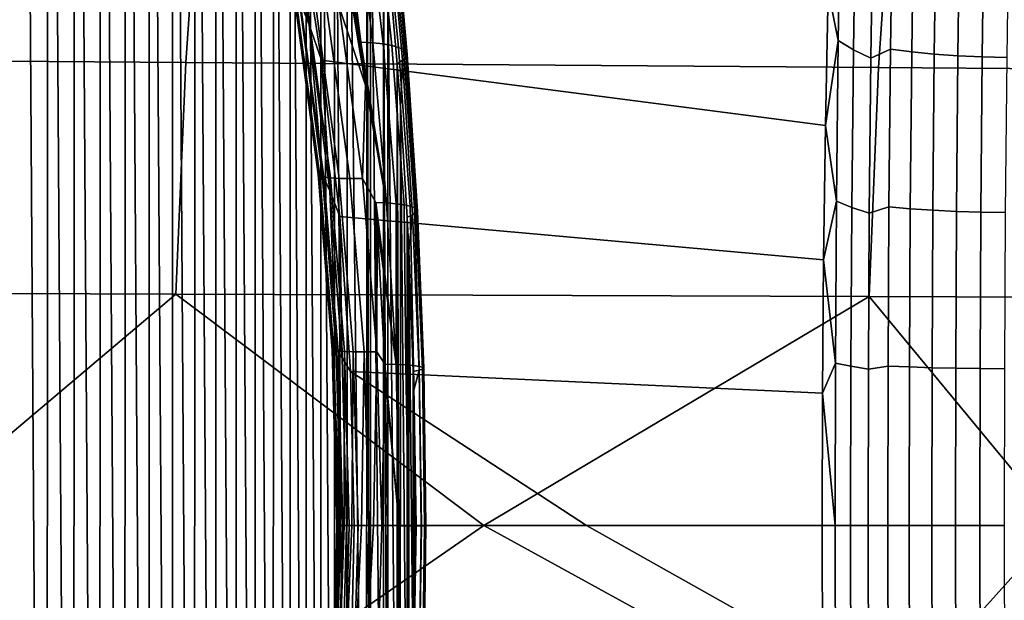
# Model space of a CAD drawing. Header units: metres. Extents: x -240 to 45, y -77 to 27.
# Tile 370 of 656: x -188.46 to -185.96, y -0.19 to 1.28. Entities that reach past the tile are written whole.
import ezdxf

# ---------------------------------------------------------------- set-up
doc = ezdxf.new("R2010")
doc.units = ezdxf.units.M
doc.layers.add('solid_102011X2', color=7, linetype='CONTINUOUS')

msp = doc.modelspace()

# ---------------------------------------------------------------- linework, layer by layer
at = {"layer": 'solid_102011X2'}
for points in [[(-188.533508, 0.326325, 284.226562), (-188.530106, 5.499631, 284.23407), (-188.458008, 5.349318, 284.393646), (-188.528702, 0.000008, 284.237183)], [(-188.528702, 0.000008, 284.237183), (-188.458008, 5.349318, 284.393646), (-188.388229, -5.194101, 284.548065), (-188.458344, -5.350039, 284.392883)], [(-188.458008, 5.349318, 284.393646), (-188.387894, 5.193332, 284.548798), (-188.388229, -5.194101, 284.548065)], [(-188.387894, 5.193332, 284.548798), (-188.32019, -5.032676, 284.698608), (-188.388229, -5.194101, 284.548065)], [(-188.387894, 5.193332, 284.548798), (-188.319855, 5.031857, 284.699341), (-188.32019, -5.032676, 284.698608)], [(-188.319855, 5.031857, 284.699341), (-188.254303, -4.865887, 284.844421), (-188.32019, -5.032676, 284.698608)], [(-188.319855, 5.031857, 284.699341), (-188.253967, 4.86502, 284.845154), (-188.254303, -4.865887, 284.844421)], [(-188.253967, 4.86502, 284.845154), (-188.190628, -4.693917, 284.985321), (-188.254303, -4.865887, 284.844421)], [(-188.253967, 4.86502, 284.845154), (-188.190292, 4.692999, 284.986053), (-188.190628, -4.693917, 284.985321)], [(-188.190292, 4.692999, 284.986053), (-188.129272, -4.517029, 285.121094), (-188.190628, -4.693917, 284.985321)], [(-188.190292, 4.692999, 284.986053), (-188.128952, 4.516061, 285.121826), (-188.129272, -4.517029, 285.121094)], [(-188.128952, 4.516061, 285.121826), (-188.070297, -4.335388, 285.251587), (-188.129272, -4.517029, 285.121094)], [(-188.128952, 4.516061, 285.121826), (-188.069977, 4.334367, 285.252289), (-188.070297, -4.335388, 285.251587)], [(-188.069977, 4.334367, 285.252289), (-188.013824, -4.149368, 285.376556), (-188.070297, -4.335388, 285.251587)], [(-188.069977, 4.334367, 285.252289), (-188.013504, 4.148294, 285.377258), (-188.013824, -4.149368, 285.376556)], [(-188.013504, 4.148294, 285.377258), (-187.959869, -3.959072, 285.495972), (-188.013824, -4.149368, 285.376556)], [(-188.013504, 4.148294, 285.377258), (-187.959564, 3.957943, 285.496643), (-187.959869, -3.959072, 285.495972)], [(-187.959564, 3.957943, 285.496643), (-187.908554, -3.764963, 285.609528), (-187.959869, -3.959072, 285.495972)], [(-187.959564, 3.957943, 285.496643), (-187.908249, 3.763779, 285.610199), (-187.908554, -3.764963, 285.609528)], [(-187.908249, 3.763779, 285.610199), (-187.859894, -3.56711, 285.717194), (-187.908554, -3.764963, 285.609528)], [(-187.908249, 3.763779, 285.610199), (-187.859589, 3.565869, 285.717865), (-187.859894, -3.56711, 285.717194)], [(-187.859589, 3.565869, 285.717865), (-187.81398, -3.366022, 285.818817), (-187.859894, -3.56711, 285.717194)], [(-187.859589, 3.565869, 285.717865), (-187.81369, 3.364723, 285.819458), (-187.81398, -3.366022, 285.818817)], [(-187.81369, 3.364723, 285.819458), (-187.770813, -3.16177, 285.914307), (-187.81398, -3.366022, 285.818817)], [(-187.81369, 3.364723, 285.819458), (-187.770538, 3.160412, 285.914917), (-187.770813, -3.16177, 285.914307)], [(-187.770538, 3.160412, 285.914917), (-187.730484, -2.954859, 286.003571), (-187.770813, -3.16177, 285.914307)], [(-187.770538, 3.160412, 285.914917), (-187.730225, 2.95344, 286.00415), (-187.730484, -2.954859, 286.003571)], [(-187.730225, 2.95344, 286.00415), (-187.692993, -2.745402, 286.086548), (-187.730484, -2.954859, 286.003571)], [(-187.730225, 2.95344, 286.00415), (-187.692734, 2.74392, 286.087097), (-187.692993, -2.745402, 286.086548)], [(-187.692734, 2.74392, 286.087097), (-187.658386, -2.53395, 286.163116), (-187.692993, -2.745402, 286.086548)], [(-187.692734, 2.74392, 286.087097), (-187.658142, 2.532405, 286.163635), (-187.658386, -2.53395, 286.163116)], [(-187.658142, 2.532405, 286.163635), (-187.626648, -2.320381, 286.233337), (-187.658386, -2.53395, 286.163116)], [(-187.658142, 2.532405, 286.163635), (-187.626434, 2.318772, 286.233826), (-187.626648, -2.320381, 286.233337)], [(-187.626434, 2.318772, 286.233826), (-187.57663, -1.941113, 286.344025), (-187.626648, -2.320381, 286.233337)], [(-187.626434, 2.318772, 286.233826), (-187.576294, 1.938231, 286.344788), (-187.57663, -1.941113, 286.344025)], [(-187.576294, 1.938231, 286.344788), (-187.567062, -1.862123, 286.365173), (-187.57663, -1.941113, 286.344025)], [(-187.576294, 1.938231, 286.344788), (-187.566849, 1.860206, 286.365662), (-187.567062, -1.862123, 286.365173)], [(-187.566849, 1.860206, 286.365662), (-187.533783, -1.559045, 286.438843), (-187.567062, -1.862123, 286.365173)], [(-187.566849, 1.860206, 286.365662), (-187.533539, 1.556417, 286.439392), (-187.533783, -1.559045, 286.438843)], [(-187.995407, 1.762239, 338.326569), (-189.735855, 1.78193, 336.80722), (-189.777893, 1.189288, 336.84787), (-188.036407, 1.176144, 338.367218)], [(-186.235977, 1.742731, 339.826538), (-187.995407, 1.762239, 338.326569), (-188.036407, 1.176144, 338.367218), (-186.27597, 1.163123, 339.867249)], [(-184.458344, 1.723413, 341.306091), (-186.235977, 1.742731, 339.826538), (-186.27597, 1.163123, 339.867249), (-184.49733, 1.150229, 341.346832)], [(-187.722885, 1.272202, 287.322479), (-187.795486, 1.689498, 287.267029), (-187.732224, 1.440238, 287.341034)], [(-187.747894, 1.336745, 287.266785), (-187.795486, 1.689498, 287.267029), (-187.722885, 1.272202, 287.322479)], [(-187.591156, 1.227566, 286.871613), (-187.642548, 1.629411, 286.803101), (-187.632889, 1.561541, 286.815979)], [(-187.609573, 1.628577, 286.77713), (-187.642548, 1.629411, 286.803101), (-187.591156, 1.227566, 286.871613), (-187.561157, 1.226438, 286.845032)], [(-187.561157, 1.226438, 286.845032), (-187.534805, 1.223297, 286.814911), (-187.580246, 1.624849, 286.747223), (-187.609573, 1.628577, 286.77713)], [(-186.404083, 1.359523, 289.8685), (-186.371429, 1.635622, 289.982056), (-186.378204, 1.232376, 289.887817)], [(-186.339767, 1.208589, 289.933044), (-186.378204, 1.232376, 289.887817), (-186.371429, 1.635622, 289.982056), (-186.333511, 1.604253, 290.024719)], [(-187.534805, 1.223297, 286.814911), (-187.512726, 1.219279, 286.781647), (-187.555389, 1.619854, 286.713715), (-187.580246, 1.624849, 286.747223)], [(-187.512726, 1.219279, 286.781647), (-187.4953, 1.214458, 286.745819), (-187.535461, 1.61369, 286.677216), (-187.555389, 1.619854, 286.713715)], [(-187.4953, 1.214458, 286.745819), (-187.482834, 1.208919, 286.708069), (-187.520889, 1.60648, 286.638458), (-187.535461, 1.61369, 286.677216)], [(-187.482834, 1.208919, 286.708069), (-187.475555, 1.202762, 286.669067), (-187.511932, 1.598363, 286.598206), (-187.520889, 1.60648, 286.638458)], [(-186.295502, 1.187027, 289.97345), (-186.339767, 1.208589, 289.933044), (-186.333511, 1.604253, 290.024719), (-186.289703, 1.575789, 290.062836)], [(-186.239716, 1.606412, 290.110657), (-186.245575, 1.210411, 290.016785), (-186.295502, 1.187027, 289.97345), (-186.289703, 1.575789, 290.062836)], [(-186.186096, 1.597413, 290.141266), (-186.191711, 1.20367, 290.047546), (-186.245575, 1.210411, 290.016785), (-186.239716, 1.606412, 290.110657)], [(-187.476974, 1.189044, 286.590179), (-187.485657, 1.181727, 286.551697), (-187.519974, 1.570243, 286.476379), (-187.511475, 1.580065, 286.516357)], [(-187.475555, 1.202762, 286.669067), (-187.473587, 1.196097, 286.629547), (-187.508759, 1.5895, 286.55722), (-187.511932, 1.598363, 286.598206)], [(-187.473587, 1.196097, 286.629547), (-187.476974, 1.189044, 286.590179), (-187.511475, 1.580065, 286.516357), (-187.508759, 1.5895, 286.55722)], [(-186.128922, 1.589435, 290.164948), (-186.134338, 1.197712, 290.071381), (-186.191711, 1.20367, 290.047546), (-186.186096, 1.597413, 290.141266)], [(-186.069092, 1.583346, 290.18158), (-186.074371, 1.193197, 290.088013), (-186.134338, 1.197712, 290.071381), (-186.128922, 1.589435, 290.164948)], [(-186.007538, 1.57924, 290.190887), (-186.012726, 1.190195, 290.097168), (-186.074371, 1.193197, 290.088013), (-186.069092, 1.583346, 290.18158)], [(-185.94519, 1.577182, 290.192719), (-185.950363, 1.188752, 290.098755), (-186.012726, 1.190195, 290.097168), (-186.007538, 1.57924, 290.190887)], [(-187.64975, 1.541887, 286.834412), (-187.591156, 1.227566, 286.871613), (-187.632889, 1.561541, 286.815979)], [(-187.533539, 1.556417, 286.439392), (-187.522919, -1.44815, 286.462891), (-187.533783, -1.559045, 286.438843)], [(-187.533539, 1.556417, 286.439392), (-187.522781, 1.446547, 286.463196), (-187.522919, -1.44815, 286.462891)], [(-187.485657, 1.181727, 286.551697), (-187.499084, 1.171781, 286.515656), (-187.522781, 1.446547, 286.463196), (-187.519974, 1.570243, 286.476379)], [(-187.64975, 1.541887, 286.834412), (-187.583847, 1.159431, 286.881348), (-187.591156, 1.227566, 286.871613)], [(-187.64975, 1.541887, 286.834412), (-187.579681, 1.11868, 286.886932), (-187.583847, 1.159431, 286.881348)], [(-187.64653, 1.317766, 286.897949), (-187.579681, 1.11868, 286.886932), (-187.64975, 1.541887, 286.834412)], [(-187.722885, 1.272202, 287.322479), (-187.732224, 1.440238, 287.341034), (-187.69162, 1.181812, 287.373413)], [(-186.410828, 1.016197, 289.799255), (-187.69162, 1.181812, 287.373413), (-187.732224, 1.440238, 287.341034), (-186.404083, 1.359523, 289.8685)], [(-187.522781, 1.446547, 286.463196), (-187.499252, -1.174114, 286.515289), (-187.522919, -1.44815, 286.462891)], [(-187.522781, 1.446547, 286.463196), (-187.499084, 1.171781, 286.515656), (-187.499252, -1.174114, 286.515289)], [(-186.410828, 1.016197, 289.799255), (-186.404083, 1.359523, 289.8685), (-186.378204, 1.232376, 289.887817)], [(-187.759247, 1.333556, 287.167389), (-187.750778, 1.297543, 287.221863), (-187.695236, 0.867529, 287.263428), (-187.700073, 0.891823, 287.211548)], [(-187.695709, 0.888166, 287.161987), (-187.754868, 1.328042, 287.118011), (-187.759247, 1.333556, 287.167389), (-187.700073, 0.891823, 287.211548)], [(-187.685242, 0.885237, 287.113312), (-187.744431, 1.323608, 287.069458), (-187.754868, 1.328042, 287.118011), (-187.695709, 0.888166, 287.161987)], [(-187.695236, 0.867529, 287.263428), (-187.750778, 1.297543, 287.221863), (-187.747894, 1.336745, 287.266785), (-187.689499, 0.893873, 287.31076)], [(-187.689499, 0.893873, 287.31076), (-187.747894, 1.336745, 287.266785), (-187.722885, 1.272202, 287.322479)], [(-187.668808, 0.883084, 287.066284), (-187.728073, 1.320321, 287.02243), (-187.744431, 1.323608, 287.069458), (-187.685242, 0.885237, 287.113312)], [(-187.646698, 0.881739, 287.021576), (-187.706055, 1.318234, 286.977722), (-187.728073, 1.320321, 287.02243), (-187.668808, 0.883084, 287.066284)], [(-187.619232, 0.881223, 286.97995), (-187.678741, 1.317378, 286.936005), (-187.706055, 1.318234, 286.977722), (-187.646698, 0.881739, 287.021576)], [(-187.678741, 1.317378, 286.936005), (-187.619232, 0.881223, 286.97995), (-187.586838, 0.881544, 286.942047), (-187.64653, 1.317766, 286.897949)], [(-187.64653, 1.317766, 286.897949), (-187.586838, 0.881544, 286.942047), (-187.579681, 1.11868, 286.886932)], [(-187.670486, 0.850406, 287.362061), (-187.722885, 1.272202, 287.322479), (-187.69162, 1.181812, 287.373413)], [(-187.689499, 0.893873, 287.31076), (-187.722885, 1.272202, 287.322479), (-187.670486, 0.850406, 287.362061)], [(-187.525833, 0.819697, 286.894775), (-187.591156, 1.227566, 286.871613), (-187.583847, 1.159431, 286.881348)], [(-187.525833, 0.819697, 286.894775), (-187.561157, 1.226438, 286.845032), (-187.591156, 1.227566, 286.871613)], [(-187.525833, 0.819697, 286.894775), (-187.501663, 0.817441, 286.864594), (-187.534805, 1.223297, 286.814911), (-187.561157, 1.226438, 286.845032)], [(-186.410828, 1.016197, 289.799255), (-186.378204, 1.232376, 289.887817), (-186.382828, 0.824135, 289.819916)], [(-186.344025, 0.808154, 289.867035), (-186.382828, 0.824135, 289.819916), (-186.378204, 1.232376, 289.887817), (-186.339767, 1.208589, 289.933044)], [(-187.501663, 0.817441, 286.864594), (-187.481583, 0.814637, 286.831604), (-187.512726, 1.219279, 286.781647), (-187.534805, 1.223297, 286.814911)], [(-187.481583, 0.814637, 286.831604), (-187.465927, 0.811333, 286.796326), (-187.4953, 1.214458, 286.745819), (-187.512726, 1.219279, 286.781647)], [(-187.465927, 0.811333, 286.796326), (-187.454956, 0.807583, 286.759399), (-187.482834, 1.208919, 286.708069), (-187.4953, 1.214458, 286.745819)], [(-187.454956, 0.807583, 286.759399), (-187.448853, 0.80345, 286.721375), (-187.475555, 1.202762, 286.669067), (-187.482834, 1.208919, 286.708069)], [(-187.448853, 0.80345, 286.721375), (-187.447723, 0.799002, 286.682922), (-187.473587, 1.196097, 286.629547), (-187.475555, 1.202762, 286.669067)], [(-186.299423, 0.793679, 289.909058), (-186.344025, 0.808154, 289.867035), (-186.339767, 1.208589, 289.933044), (-186.295502, 1.187027, 289.97345)], [(-186.245575, 1.210411, 290.016785), (-186.249527, 0.80947, 289.949158), (-186.299423, 0.793679, 289.909058), (-186.295502, 1.187027, 289.97345)], [(-186.191711, 1.20367, 290.047546), (-186.19548, 0.804983, 289.980042), (-186.249527, 0.80947, 289.949158), (-186.245575, 1.210411, 290.016785)], [(-186.134338, 1.197712, 290.071381), (-186.137985, 0.801028, 290.003937), (-186.19548, 0.804983, 289.980042), (-186.191711, 1.20367, 290.047546)], [(-188.036407, 1.176144, 338.367218), (-189.777893, 1.189288, 336.84787), (-189.803131, 0.594806, 336.872253), (-188.061035, 0.588232, 338.391632)], [(-186.27597, 1.163123, 339.867249), (-188.036407, 1.176144, 338.367218), (-188.061035, 0.588232, 338.391632), (-186.299988, 0.58172, 339.891663)], [(-187.670486, 0.850406, 287.362061), (-187.69162, 1.181812, 287.373413), (-187.644989, 0.78529, 287.41037)], [(-186.415466, 0.674957, 289.750488), (-187.644989, 0.78529, 287.41037), (-187.69162, 1.181812, 287.373413), (-186.410828, 1.016197, 289.799255)], [(-187.485657, 1.181727, 286.551697), (-187.491013, 1.063331, 286.533478), (-187.499084, 1.171781, 286.515656)], [(-187.460358, 0.789466, 286.607269), (-187.473663, 0.783165, 286.571869), (-187.491013, 1.063331, 286.533478), (-187.485657, 1.181727, 286.551697)], [(-187.451569, 0.794315, 286.644684), (-187.460358, 0.789466, 286.607269), (-187.485657, 1.181727, 286.551697), (-187.476974, 1.189044, 286.590179)], [(-187.447723, 0.799002, 286.682922), (-187.451569, 0.794315, 286.644684), (-187.476974, 1.189044, 286.590179), (-187.473587, 1.196097, 286.629547)], [(-186.074371, 1.193197, 290.088013), (-186.077911, 0.798047, 290.020538), (-186.137985, 0.801028, 290.003937), (-186.134338, 1.197712, 290.071381)], [(-186.012726, 1.190195, 290.097168), (-186.016205, 0.796086, 290.029602), (-186.077911, 0.798047, 290.020538), (-186.074371, 1.193197, 290.088013)], [(-185.950363, 1.188752, 290.098755), (-185.953842, 0.795177, 290.031006), (-186.016205, 0.796086, 290.029602), (-186.012726, 1.190195, 290.097168)], [(-187.525833, 0.819697, 286.894775), (-187.583847, 1.159431, 286.881348), (-187.579681, 1.11868, 286.886932)], [(-187.499084, 1.171781, 286.515656), (-187.491074, -1.064503, 286.533356), (-187.499252, -1.174114, 286.515289)], [(-187.499084, 1.171781, 286.515656), (-187.491013, 1.063331, 286.533478), (-187.491074, -1.064503, 286.533356)], [(-184.49733, 1.150229, 341.346832), (-186.27597, 1.163123, 339.867249), (-186.299988, 0.58172, 339.891663), (-184.520737, 0.57527, 341.371277)], [(-187.525833, 0.819697, 286.894775), (-187.579681, 1.11868, 286.886932), (-187.586838, 0.881544, 286.942047), (-187.553635, 0.820762, 286.921661)], [(-187.491013, 1.063331, 286.533478), (-187.47377, -0.785301, 286.571655), (-187.491074, -1.064503, 286.533356)], [(-187.491013, 1.063331, 286.533478), (-187.473663, 0.783165, 286.571869), (-187.47377, -0.785301, 286.571655)], [(-186.415466, 0.674957, 289.750488), (-186.410828, 1.016197, 289.799255), (-186.382828, 0.824135, 289.819916)], [(-187.700073, 0.891823, 287.211548), (-187.695236, 0.867529, 287.263428), (-187.66156, 0.434411, 287.288422), (-187.664169, 0.446633, 287.238068)], [(-187.659821, 0.444809, 287.188416), (-187.695709, 0.888166, 287.161987), (-187.700073, 0.891823, 287.211548), (-187.664169, 0.446633, 287.238068)], [(-187.649323, 0.443352, 287.139679), (-187.685242, 0.885237, 287.113312), (-187.695709, 0.888166, 287.161987), (-187.659821, 0.444809, 287.188416)], [(-187.66156, 0.434411, 287.288422), (-187.695236, 0.867529, 287.263428), (-187.689499, 0.893873, 287.31076), (-187.654083, 0.447642, 287.337158)], [(-187.654083, 0.447642, 287.337158), (-187.689499, 0.893873, 287.31076), (-187.670486, 0.850406, 287.362061)], [(-187.632858, 0.442286, 287.09259), (-187.668808, 0.883084, 287.066284), (-187.685242, 0.885237, 287.113312), (-187.649323, 0.443352, 287.139679)], [(-187.610672, 0.441627, 287.047943), (-187.646698, 0.881739, 287.021576), (-187.668808, 0.883084, 287.066284), (-187.632858, 0.442286, 287.09259)], [(-187.583099, 0.441385, 287.006378), (-187.619232, 0.881223, 286.97995), (-187.646698, 0.881739, 287.021576), (-187.610672, 0.441627, 287.047943)], [(-187.619232, 0.881223, 286.97995), (-187.583099, 0.441385, 287.006378), (-187.550598, 0.441563, 286.968567), (-187.586838, 0.881544, 286.942047)], [(-187.586838, 0.881544, 286.942047), (-187.550598, 0.441563, 286.968567), (-187.553635, 0.820762, 286.921661)], [(-187.638733, 0.425794, 287.385864), (-187.670486, 0.850406, 287.362061), (-187.644989, 0.78529, 287.41037)], [(-187.654083, 0.447642, 287.337158), (-187.670486, 0.850406, 287.362061), (-187.638733, 0.425794, 287.385864)], [(-187.550598, 0.441563, 286.968567), (-187.549759, 0.766745, 286.926849), (-187.553635, 0.820762, 286.921661)], [(-187.501556, 0.409597, 286.921997), (-187.553635, 0.820762, 286.921661), (-187.549759, 0.766745, 286.926849)], [(-187.501556, 0.409597, 286.921997), (-187.525833, 0.819697, 286.894775), (-187.553635, 0.820762, 286.921661)], [(-187.501556, 0.409597, 286.921997), (-187.501663, 0.817441, 286.864594), (-187.525833, 0.819697, 286.894775)], [(-187.501556, 0.409597, 286.921997), (-187.476883, 0.408236, 286.88797), (-187.481583, 0.814637, 286.831604), (-187.501663, 0.817441, 286.864594)], [(-187.476883, 0.408236, 286.88797), (-187.457214, 0.406557, 286.850861), (-187.465927, 0.811333, 286.796326), (-187.481583, 0.814637, 286.831604)], [(-187.457214, 0.406557, 286.850861), (-187.442932, 0.404591, 286.811371), (-187.454956, 0.807583, 286.759399), (-187.465927, 0.811333, 286.796326)], [(-187.442932, 0.404591, 286.811371), (-187.434311, 0.402378, 286.770294), (-187.448853, 0.80345, 286.721375), (-187.454956, 0.807583, 286.759399)], [(-187.434311, 0.402378, 286.770294), (-187.431519, 0.399961, 286.728394), (-187.447723, 0.799002, 286.682922), (-187.448853, 0.80345, 286.721375)], [(-186.415466, 0.674957, 289.750488), (-186.382828, 0.824135, 289.819916), (-186.385513, 0.412731, 289.778839)], [(-186.346481, 0.404708, 289.827087), (-186.385513, 0.412731, 289.778839), (-186.382828, 0.824135, 289.819916), (-186.344025, 0.808154, 289.867035)], [(-186.301697, 0.397445, 289.870117), (-186.346481, 0.404708, 289.827087), (-186.344025, 0.808154, 289.867035), (-186.299423, 0.793679, 289.909058)], [(-186.249527, 0.80947, 289.949158), (-186.251801, 0.405396, 289.908234), (-186.301697, 0.397445, 289.870117), (-186.299423, 0.793679, 289.909058)], [(-186.19548, 0.804983, 289.980042), (-186.197647, 0.403156, 289.939178), (-186.251801, 0.405396, 289.908234), (-186.249527, 0.80947, 289.949158)], [(-186.137985, 0.801028, 290.003937), (-186.14006, 0.401186, 289.963104), (-186.197647, 0.403156, 289.939178), (-186.19548, 0.804983, 289.980042)], [(-186.077911, 0.798047, 290.020538), (-186.079926, 0.399707, 289.979706), (-186.14006, 0.401186, 289.963104), (-186.137985, 0.801028, 290.003937)], [(-187.638733, 0.425794, 287.385864), (-187.644989, 0.78529, 287.41037), (-187.617249, 0.391106, 287.43222)], [(-186.418182, 0.336176, 289.721558), (-187.617249, 0.391106, 287.43222), (-187.644989, 0.78529, 287.41037), (-186.415466, 0.674957, 289.750488)], [(-187.473663, 0.783165, 286.571869), (-187.469437, -0.698976, 286.581268), (-187.47377, -0.785301, 286.571655)], [(-187.460358, 0.789466, 286.607269), (-187.469391, 0.697787, 286.58136), (-187.473663, 0.783165, 286.571869)], [(-187.473663, 0.783165, 286.571869), (-187.469391, 0.697787, 286.58136), (-187.469437, -0.698976, 286.581268)], [(-187.443558, 0.394709, 286.645569), (-187.458023, 0.391311, 286.606506), (-187.469391, 0.697787, 286.58136), (-187.460358, 0.789466, 286.607269)], [(-187.434631, 0.397388, 286.686554), (-187.443558, 0.394709, 286.645569), (-187.460358, 0.789466, 286.607269), (-187.451569, 0.794315, 286.644684)], [(-187.431519, 0.399961, 286.728394), (-187.434631, 0.397388, 286.686554), (-187.451569, 0.794315, 286.644684), (-187.447723, 0.799002, 286.682922)], [(-186.016205, 0.796086, 290.029602), (-186.018204, 0.398742, 289.988708), (-186.079926, 0.399707, 289.979706), (-186.077911, 0.798047, 290.020538)], [(-185.953842, 0.795177, 290.031006), (-185.955811, 0.398307, 289.98996), (-186.018204, 0.398742, 289.988708), (-186.016205, 0.796086, 290.029602)], [(-187.550598, 0.441563, 286.968567), (-187.530716, 0.410347, 286.95224), (-187.549759, 0.766745, 286.926849)], [(-187.501556, 0.409597, 286.921997), (-187.549759, 0.766745, 286.926849), (-187.530716, 0.410347, 286.95224)], [(-187.469391, 0.697787, 286.58136), (-187.458069, -0.393192, 286.606415), (-187.469437, -0.698976, 286.581268)], [(-187.469391, 0.697787, 286.58136), (-187.458023, 0.391311, 286.606506), (-187.458069, -0.393192, 286.606415)], [(-186.418182, 0.336176, 289.721558), (-186.415466, 0.674957, 289.750488), (-186.385513, 0.412731, 289.778839)], [(-188.061035, 0.588232, 338.391632), (-189.803131, 0.594806, 336.872253), (-188.757996, 0, 337.803375)], [(-188.061035, 0.588232, 338.391632), (-188.757996, 0, 337.803375), (-188.062271, -0.542371, 338.392853), (-187.278656, 0, 339.077545)], [(-186.299988, 0.58172, 339.891663), (-188.061035, 0.588232, 338.391632), (-187.278656, 0, 339.077545)], [(-186.299988, 0.58172, 339.891663), (-187.278656, 0, 339.077545), (-186.301178, -0.536366, 339.892883), (-185.819077, 0, 340.309906)], [(-184.520737, 0.57527, 341.371277), (-186.299988, 0.58172, 339.891663), (-185.819077, 0, 340.309906)], [(-187.66156, 0.434411, 287.288422), (-187.650162, 0.000061, 287.296783), (-187.650757, 0.00006, 287.290344), (-187.664169, 0.446633, 287.238068)], [(-187.664169, 0.446633, 287.238068), (-187.650757, 0.00006, 287.290344), (-187.652023, 0.000053, 287.246948)], [(-187.664169, 0.446633, 287.238068), (-187.652023, 0.000053, 287.246948), (-187.651718, 0.000052, 287.238373), (-187.659821, 0.444809, 287.188416)], [(-187.654083, 0.447642, 287.337158), (-187.642105, 0.000069, 287.346008), (-187.643051, 0.000068, 287.341797), (-187.66156, 0.434411, 287.288422)], [(-187.66156, 0.434411, 287.288422), (-187.643051, 0.000068, 287.341797), (-187.650162, 0.000061, 287.296783)], [(-187.659821, 0.444809, 287.188416), (-187.651718, 0.000052, 287.238373), (-187.647675, 0.000046, 287.197266)], [(-187.659821, 0.444809, 287.188416), (-187.647675, 0.000046, 287.197266), (-187.645935, 0.000045, 287.186676), (-187.649323, 0.443352, 287.139679)], [(-187.642105, 0.000069, 287.346008), (-187.654083, 0.447642, 287.337158), (-187.638733, 0.425794, 287.385864), (-187.627991, 0.000078, 287.393829)], [(-187.649323, 0.443352, 287.139679), (-187.645935, 0.000045, 287.186676), (-187.637177, 0.000039, 287.148499)], [(-187.649323, 0.443352, 287.139679), (-187.637177, 0.000039, 287.148499), (-187.633499, 0.000038, 287.136169), (-187.632858, 0.442286, 287.09259)], [(-187.617249, 0.391106, 287.43222), (-187.608047, 0.000087, 287.439484), (-187.627991, 0.000078, 287.393829), (-187.638733, 0.425794, 287.385864)], [(-187.632858, 0.442286, 287.09259), (-187.633499, 0.000038, 287.136169), (-187.620697, 0.000033, 287.10141)], [(-187.632858, 0.442286, 287.09259), (-187.620697, 0.000033, 287.10141), (-187.614609, 0.000031, 287.087738), (-187.610672, 0.441627, 287.047943)], [(-187.610672, 0.441627, 287.047943), (-187.614609, 0.000031, 287.087738), (-187.59848, 0.000027, 287.056763)], [(-187.610672, 0.441627, 287.047943), (-187.59848, 0.000027, 287.056763), (-187.5896, 0.000025, 287.042145), (-187.583099, 0.441385, 287.006378)], [(-187.583099, 0.441385, 287.006378), (-187.5896, 0.000025, 287.042145), (-187.570877, 0.000021, 287.015228)], [(-187.583099, 0.441385, 287.006378), (-187.570877, 0.000021, 287.015228), (-187.558884, 0.000019, 287.000183), (-187.550598, 0.441563, 286.968567)], [(-187.550598, 0.441563, 286.968567), (-187.558884, 0.000019, 287.000183), (-187.538315, 0.000016, 286.977448)], [(-187.550598, 0.441563, 286.968567), (-187.538315, 0.000016, 286.977448), (-187.530716, 0.410347, 286.95224)], [(-187.529648, 0.38059, 286.953674), (-187.530716, 0.410347, 286.95224), (-187.538315, 0.000016, 286.977448)], [(-187.494339, -0.000018, 286.932251), (-187.530716, 0.410347, 286.95224), (-187.529648, 0.38059, 286.953674)], [(-187.501556, 0.409597, 286.921997), (-187.530716, 0.410347, 286.95224), (-187.494339, -0.000018, 286.932251)], [(-187.476883, 0.408236, 286.88797), (-187.501556, 0.409597, 286.921997), (-187.494339, -0.000018, 286.932251), (-187.470184, -0.000018, 286.898315)], [(-187.457214, 0.406557, 286.850861), (-187.476883, 0.408236, 286.88797), (-187.470184, -0.000018, 286.898315), (-187.450958, -0.000016, 286.861328)], [(-187.442932, 0.404591, 286.811371), (-187.457214, 0.406557, 286.850861), (-187.450958, -0.000016, 286.861328), (-187.437042, -0.000014, 286.822021)], [(-187.434311, 0.402378, 286.770294), (-187.442932, 0.404591, 286.811371), (-187.437042, -0.000014, 286.822021), (-187.428696, -0.00001, 286.781189)], [(-187.431519, 0.399961, 286.728394), (-187.434311, 0.402378, 286.770294), (-187.428696, -0.00001, 286.781189), (-187.426117, -0.000006, 286.739594)], [(-186.418182, 0.336176, 289.721558), (-186.385513, 0.412731, 289.778839), (-186.386398, 0.000083, 289.764984)], [(-186.346481, 0.404708, 289.827087), (-186.34729, 0.000083, 289.813599), (-186.386398, 0.000083, 289.764984), (-186.385513, 0.412731, 289.778839)], [(-186.301697, 0.397445, 289.870117), (-186.302444, 0.000083, 289.856995), (-186.34729, 0.000083, 289.813599), (-186.346481, 0.404708, 289.827087)], [(-186.251801, 0.405396, 289.908234), (-186.252533, 0.000083, 289.89444), (-186.302444, 0.000083, 289.856995), (-186.301697, 0.397445, 289.870117)], [(-186.197647, 0.403156, 289.939178), (-186.198349, 0.000084, 289.925385), (-186.252533, 0.000083, 289.89444), (-186.251801, 0.405396, 289.908234)], [(-186.14006, 0.401186, 289.963104), (-186.140732, 0.000086, 289.949341), (-186.198349, 0.000084, 289.925385), (-186.197647, 0.403156, 289.939178)], [(-186.079926, 0.399707, 289.979706), (-186.080582, 0.000088, 289.965942), (-186.140732, 0.000086, 289.949341), (-186.14006, 0.401186, 289.963104)], [(-187.018127, 0.000086, 288.578156), (-187.608047, 0.000087, 287.439484), (-187.617249, 0.391106, 287.43222)], [(-187.018127, 0.000086, 288.578156), (-187.617249, 0.391106, 287.43222), (-186.418182, 0.336176, 289.721558), (-186.419113, 0.000084, 289.711914)], [(-187.529648, 0.38059, 286.953674), (-187.538315, 0.000016, 286.977448), (-187.52298, 0.000014, 286.962555)], [(-187.494339, -0.000018, 286.932251), (-187.529648, 0.38059, 286.953674), (-187.52298, 0.000014, 286.962555)], [(-187.458023, 0.391311, 286.606506), (-187.456833, -0.344683, 286.609131), (-187.458069, -0.393192, 286.606415)], [(-187.443558, 0.394709, 286.645569), (-187.456818, 0.343913, 286.609161), (-187.458023, 0.391311, 286.606506)], [(-187.458023, 0.391311, 286.606506), (-187.456818, 0.343913, 286.609161), (-187.456833, -0.344683, 286.609131)], [(-187.438232, 0.000003, 286.657318), (-187.452713, 0.000008, 286.618225), (-187.456818, 0.343913, 286.609161), (-187.443558, 0.394709, 286.645569)], [(-187.443558, 0.394709, 286.645569), (-187.434631, 0.397388, 286.686554), (-187.429306, -0.000002, 286.698029), (-187.438232, 0.000003, 286.657318)], [(-187.434631, 0.397388, 286.686554), (-187.431519, 0.399961, 286.728394), (-187.426117, -0.000006, 286.739594), (-187.429306, -0.000002, 286.698029)], [(-186.018204, 0.398742, 289.988708), (-186.018829, 0.000091, 289.974915), (-186.080582, 0.000088, 289.965942), (-186.079926, 0.399707, 289.979706)], [(-185.955811, 0.398307, 289.98996), (-185.956436, 0.000093, 289.976105), (-186.018829, 0.000091, 289.974915), (-186.018204, 0.398742, 289.988708)], [(-187.456818, 0.343913, 286.609161), (-187.452713, 0.000008, 286.618225), (-187.456833, -0.344683, 286.609131)], [(-186.418182, 0.336176, 289.721558), (-186.386398, 0.000083, 289.764984), (-186.419113, 0.000084, 289.711914)], [(-188.757996, 0, 337.803375), (-189.804382, -0.548432, 336.873474), (-188.062271, -0.542371, 338.392853)], [(-187.278656, 0, 339.077545), (-188.062271, -0.542371, 338.392853), (-186.301178, -0.536366, 339.892883)], [(-187.651718, 0.000052, 287.238373), (-187.652023, 0.000053, 287.246948), (-187.661499, -0.434368, 287.288391), (-187.664124, -0.446522, 287.238037)], [(-187.65976, -0.444711, 287.188385), (-187.647675, 0.000046, 287.197266), (-187.651718, 0.000052, 287.238373), (-187.664124, -0.446522, 287.238037)], [(-187.643051, 0.000068, 287.341797), (-187.654037, -0.447588, 287.337128), (-187.661499, -0.434368, 287.288391), (-187.650162, 0.000061, 287.296783)], [(-187.650757, 0.00006, 287.290344), (-187.650162, 0.000061, 287.296783), (-187.661499, -0.434368, 287.288391)], [(-187.652023, 0.000053, 287.246948), (-187.650757, 0.00006, 287.290344), (-187.661499, -0.434368, 287.288391)], [(-187.645935, 0.000045, 287.186676), (-187.647675, 0.000046, 287.197266), (-187.65976, -0.444711, 287.188385)], [(-187.649277, -0.443267, 287.139648), (-187.637177, 0.000039, 287.148499), (-187.645935, 0.000045, 287.186676), (-187.65976, -0.444711, 287.188385)], [(-187.643051, 0.000068, 287.341797), (-187.642105, 0.000069, 287.346008), (-187.638687, -0.425747, 287.385834), (-187.654037, -0.447588, 287.337128)], [(-187.633499, 0.000038, 287.136169), (-187.637177, 0.000039, 287.148499), (-187.649277, -0.443267, 287.139648)], [(-187.632812, -0.442213, 287.09259), (-187.620697, 0.000033, 287.10141), (-187.633499, 0.000038, 287.136169), (-187.649277, -0.443267, 287.139648)], [(-187.642105, 0.000069, 287.346008), (-187.627991, 0.000078, 287.393829), (-187.638687, -0.425747, 287.385834)], [(-187.638687, -0.425747, 287.385834), (-187.627991, 0.000078, 287.393829), (-187.608047, 0.000087, 287.439484), (-187.617203, -0.390991, 287.43222)], [(-187.614609, 0.000031, 287.087738), (-187.620697, 0.000033, 287.10141), (-187.632812, -0.442213, 287.09259)], [(-187.610611, -0.441565, 287.047913), (-187.59848, 0.000027, 287.056763), (-187.614609, 0.000031, 287.087738), (-187.632812, -0.442213, 287.09259)], [(-187.018127, 0.000086, 288.578156), (-186.418152, -0.336552, 289.721527), (-187.617203, -0.390991, 287.43222), (-187.608047, 0.000087, 287.439484)], [(-187.5896, 0.000025, 287.042145), (-187.59848, 0.000027, 287.056763), (-187.610611, -0.441565, 287.047913)], [(-187.583054, -0.441334, 287.006348), (-187.570877, 0.000021, 287.015228), (-187.5896, 0.000025, 287.042145), (-187.610611, -0.441565, 287.047913)], [(-187.558884, 0.000019, 287.000183), (-187.570877, 0.000021, 287.015228), (-187.583054, -0.441334, 287.006348)], [(-187.558884, 0.000019, 287.000183), (-187.583054, -0.441334, 287.006348), (-187.550537, -0.441523, 286.968536), (-187.538315, 0.000016, 286.977448)], [(-187.538315, 0.000016, 286.977448), (-187.550537, -0.441523, 286.968536), (-187.529633, -0.380986, 286.953674), (-187.52298, 0.000014, 286.962555)], [(-187.494339, -0.000018, 286.932251), (-187.52298, 0.000014, 286.962555), (-187.529633, -0.380986, 286.953674), (-187.501602, -0.41154, 286.921906)], [(-187.438232, 0.000003, 286.657318), (-187.443604, -0.396591, 286.645477), (-187.456833, -0.344683, 286.609131), (-187.452713, 0.000008, 286.618225)], [(-187.429306, -0.000002, 286.698029), (-187.434677, -0.399281, 286.686462), (-187.443604, -0.396591, 286.645477), (-187.438232, 0.000003, 286.657318)], [(-187.018127, 0.000086, 288.578156), (-186.419113, 0.000084, 289.711914), (-186.418152, -0.336552, 289.721527)], [(-186.418152, -0.336552, 289.721527), (-186.419113, 0.000084, 289.711914), (-186.386398, 0.000083, 289.764984), (-186.385483, -0.412743, 289.778809)], [(-186.385483, -0.412743, 289.778809), (-186.386398, 0.000083, 289.764984), (-186.34729, 0.000083, 289.813599), (-186.346451, -0.404671, 289.827026)], [(-186.346451, -0.404671, 289.827026), (-186.34729, 0.000083, 289.813599), (-186.302444, 0.000083, 289.856995), (-186.301666, -0.397375, 289.870087)], [(-186.301666, -0.397375, 289.870087), (-186.302444, 0.000083, 289.856995), (-186.252533, 0.000083, 289.89444), (-186.251755, -0.405272, 289.908203)], [(-185.819077, 0, 340.309906), (-186.301178, -0.536366, 339.892883), (-184.521896, -0.53042, 341.372498)], [(-186.251755, -0.405272, 289.908203), (-186.252533, 0.000083, 289.89444), (-186.198349, 0.000084, 289.925385), (-186.197601, -0.402961, 289.939117)], [(-186.140732, 0.000086, 289.949341), (-186.140015, -0.400988, 289.963043), (-186.197601, -0.402961, 289.939117), (-186.198349, 0.000084, 289.925385)], [(-186.080582, 0.000088, 289.965942), (-186.079895, -0.399505, 289.979645), (-186.140015, -0.400988, 289.963043), (-186.140732, 0.000086, 289.949341)], [(-186.018829, 0.000091, 289.974915), (-186.018158, -0.398536, 289.988647), (-186.079895, -0.399505, 289.979645), (-186.080582, 0.000088, 289.965942)], [(-185.956436, 0.000093, 289.976105), (-185.95578, -0.398095, 289.989899), (-186.018158, -0.398536, 289.988647), (-186.018829, 0.000091, 289.974915)], [(-187.494339, -0.000018, 286.932251), (-187.501602, -0.41154, 286.921906), (-187.476929, -0.410174, 286.887878), (-187.470184, -0.000018, 286.898315)], [(-187.470184, -0.000018, 286.898315), (-187.476929, -0.410174, 286.887878), (-187.45726, -0.408488, 286.850769), (-187.450958, -0.000016, 286.861328)], [(-187.450958, -0.000016, 286.861328), (-187.45726, -0.408488, 286.850769), (-187.442978, -0.406514, 286.811279), (-187.437042, -0.000014, 286.822021)], [(-187.437042, -0.000014, 286.822021), (-187.442978, -0.406514, 286.811279), (-187.434357, -0.404292, 286.770172), (-187.428696, -0.00001, 286.781189)], [(-187.426117, -0.000006, 286.739594), (-187.431564, -0.401865, 286.728302), (-187.434677, -0.399281, 286.686462), (-187.429306, -0.000002, 286.698029)], [(-187.428696, -0.00001, 286.781189), (-187.434357, -0.404292, 286.770172), (-187.431564, -0.401865, 286.728302), (-187.426117, -0.000006, 286.739594)]]:
    msp.add_3dface(points, dxfattribs=at)

doc.saveas('drawing.dxf')
